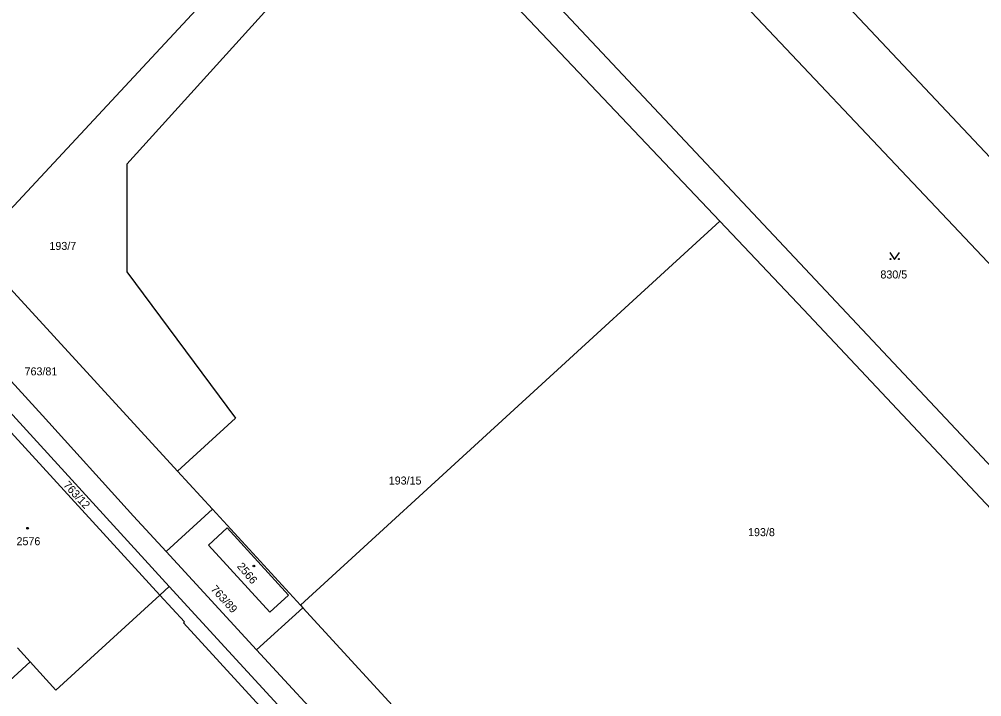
# Model space of a CAD drawing. Extents: x -735249 to -729401, y -1124843 to -1121828.
# Drawn here: x -733489.3 to -733284.9, y -1124377.1 to -1124233.2 of the extents above; entities that cross this region are included whole.
import ezdxf

# ---------------------------------------------------------------- set-up
doc = ezdxf.new("R2010")
doc.units = 0
for name, color, linetype in [('Vrstva 1', 7, 'Continuous'), ('Vrstva 18', 7, 'Continuous'), ('Vrstva 19', 7, 'Continuous'), ('Vrstva 25', 7, 'Continuous')]:
    doc.layers.add(name, color=color, linetype=linetype)

msp = doc.modelspace()

# ---------------------------------------------------------------- linework, layer by layer
at = {"layer": 'Vrstva 1'}
for points in [[(-733499.03, -1124281.94), (-733417.77, -1124194.62)], [(-733407.54, -1124195.53), (-733226.31, -1124388.52)], [(-733466.46, -1124264), (-733410.65, -1124202.35)], [(-733340.56, -1124276.05), (-733407.07, -1124205.88)], [(-733324.75, -1124218.3), (-733280.81, -1124265.03)], [(-733336.28, -1124229.02), (-733215.03, -1124357.35)], [(-733466.46, -1124264), (-733466.47, -1124286.85)], [(-733429.59, -1124357.64), (-733340.56, -1124276.05)], [(-733340.56, -1124276.05), (-733322.77, -1124294.82)], [(-733455.69, -1124329.14), (-733499.03, -1124281.94)], [(-733466.47, -1124286.85), (-733443.35, -1124317.95)], [(-733509.59, -1124289.81), (-733484.39, -1124317.37)], [(-733322.77, -1124294.82), (-733230.97, -1124392.52)], [(-733496.65, -1124310.77), (-733457.47, -1124353.64)], [(-733459.48, -1124355.48), (-733498.69, -1124312.68)], [(-733484.39, -1124317.37), (-733465.02, -1124338.72)], [(-733443.35, -1124317.95), (-733455.69, -1124329.14)], [(-733455.69, -1124329.14), (-733448.25, -1124337.27)], [(-733465.02, -1124338.72), (-733458.08, -1124346.26)], [(-733448.25, -1124337.27), (-733458.08, -1124346.26)], [(-733448.25, -1124337.27), (-733429.59, -1124357.64)], [(-733445.16, -1124341.23), (-733449.11, -1124344.86)], [(-733445.16, -1124341.23), (-733432.12, -1124355.49)], [(-733449.11, -1124344.86), (-733436.07, -1124359.1)], [(-733458.08, -1124346.26), (-733438.89, -1124367.11)], [(-733459.48, -1124355.48), (-733481.52, -1124375.67)], [(-733459.48, -1124355.48), (-733457.47, -1124353.64)], [(-733454.23, -1124361.18), (-733459.48, -1124355.48)], [(-733457.47, -1124353.64), (-733444.86, -1124367.41)], [(-733436.07, -1124359.1), (-733432.12, -1124355.49)], [(-733438.89, -1124367.11), (-733429.11, -1124358.16)], [(-733429.59, -1124357.64), (-733429.11, -1124358.16)], [(-733404.54, -1124384.98), (-733429.11, -1124358.16)], [(-733454.45, -1124361.38), (-733454.23, -1124361.18)], [(-733414.26, -1124405.21), (-733454.45, -1124361.38)], [(-733489.7, -1124366.72), (-733487.01, -1124369.67)], [(-733444.86, -1124367.41), (-733425.55, -1124388.43)], [(-733438.89, -1124367.11), (-733421.02, -1124386.52)], [(-733520.71, -1124400.56), (-733487.01, -1124369.67)], [(-733487.01, -1124369.67), (-733481.52, -1124375.67)]]:
    msp.add_lwpolyline(points, dxfattribs=at)
at = {"layer": 'Vrstva 25'}
msp.add_lwpolyline([(-733304.42, -1124282.73), (-733303.42, -1124284.23), (-733302.42, -1124282.73)], dxfattribs=at)
for centre, radius in [((-733304.32, -1124284.13), 0.1), ((-733302.52, -1124284.13), 0.1), ((-733487.54, -1124341.29), 0.175), ((-733439.48, -1124349.31), 0.174)]:
    msp.add_circle(centre, radius, dxfattribs=at)

# ---------------------------------------------------------------- texts
at = {"layer": 'Vrstva 18'}
for s, p in [('193/7', (-733482.89, -1124282.19)), ('830/5', (-733306.44, -1124288.25)), ('763/81', (-733488.17, -1124308.83)), ('193/15', (-733410.84, -1124332.01)), ('193/8', (-733334.54, -1124342.97))]:
    msp.add_text(s, height=1.7, dxfattribs=at).set_placement(p)
for s, rotation, p in [('763/12', 312.80249, (-733480.058, -1124332.24)), ('763/89', 312.50249, (-733448.758, -1124354.332))]:
    msp.add_text(s, height=1.7, rotation=rotation, dxfattribs=at).set_placement(p)
at = {"layer": 'Vrstva 19'}
msp.add_text('2576', height=1.7, dxfattribs=at).set_placement((-733489.88, -1124344.9))
msp.add_text('2566', height=1.7, rotation=310.20247, dxfattribs=at).set_placement((-733443.159, -1124349.443))

doc.saveas('drawing.dxf')
